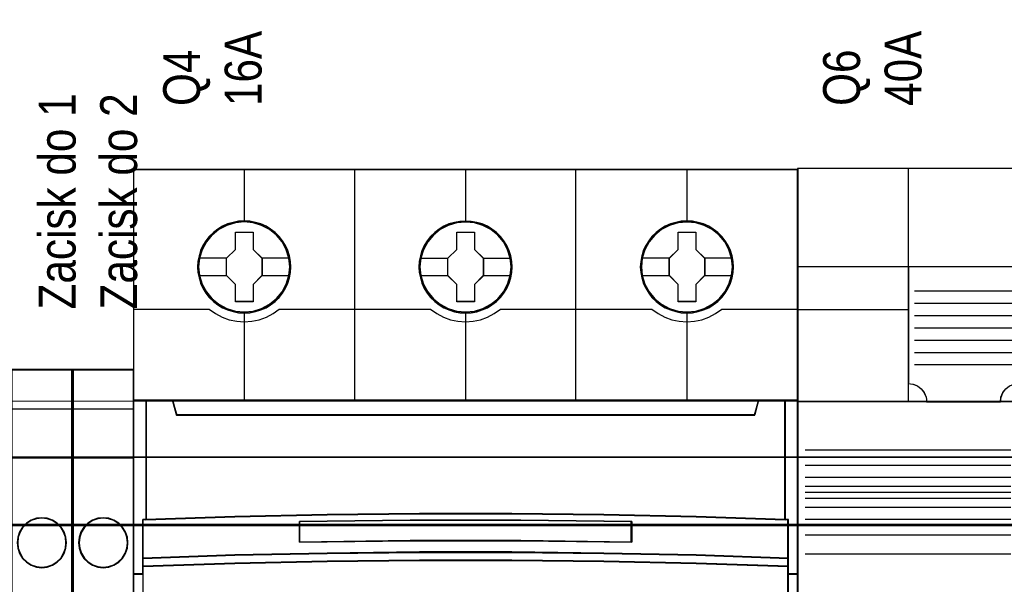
# Model space of a CAD drawing. Header units: millimetres. Extents: x -1290 to 1795, y -4192 to -1311.
# Tile 492 of 656: x 1509 to 1525, y -3653 to -3644. Entities that reach past the tile are written whole.
import ezdxf

# ---------------------------------------------------------------- set-up
doc = ezdxf.new("R2010")
doc.units = ezdxf.units.MM
doc.layers.add('30', color=7, linetype='Continuous')
doc.layers.add('45', color=7, linetype='Continuous')
doc.layers.add('Aparatura', color=7, linetype='Continuous', lineweight=13)
doc.styles.get("Standard").update_dxf_attribs({"font": 'ARIALN.TTF', "width": 0.8})

# ---------------------------------------------------------------- blocks, each defined once
blk = doc.blocks.new('*U201')
at = {"layer": '45', "color": 7}
for points in [[(711.3416, -83.678926), (693.329355, -83.678926), (693.329355, -165.701694), (711.3416, -165.701694), (729.342705, -165.701694), (747.35495, -165.701694), (747.35495, -83.678926), (729.342705, -83.678926), (711.3416, -83.678926)], [(706.125315, -91.600049), (706.10295, -91.147317), (706.030265, -90.700106), (705.873713, -90.269458), (705.694796, -89.855373), (705.459968, -89.463374), (705.180411, -89.115543), (704.850533, -88.795317), (704.481517, -88.519261), (704.112501, -88.276331), (703.681983, -88.094134), (703.251465, -87.967148), (702.79299, -87.884332), (702.340107, -87.856726), (701.881633, -87.884332), (701.439933, -87.967148), (700.992641, -88.094134), (700.578896, -88.276331), (700.187515, -88.519261), (699.829682, -88.795317), (699.494213, -89.115543), (699.225838, -89.463374), (698.985418, -89.855373), (698.784137, -90.269458), (698.666723, -90.700106), (698.577265, -91.147317), (698.543718, -91.600049), (698.577265, -92.04726), (698.666723, -92.483429), (698.784137, -92.919598), (698.985418, -93.333683), (699.225838, -93.720162), (699.494213, -94.084556), (699.829682, -94.404781), (700.187515, -94.680838), (700.578896, -94.912725), (700.992641, -95.094922), (701.439933, -95.23295), (701.881633, -95.321288), (702.340107, -95.343373), (702.79299, -95.321288), (703.251465, -95.23295), (703.681983, -95.094922), (704.112501, -94.912725), (704.481517, -94.680838), (704.850533, -94.404781), (705.180411, -94.084556), (705.459968, -93.720162), (705.694796, -93.333683), (705.873713, -92.919598), (706.030265, -92.483429), (706.10295, -92.04726), (706.125315, -91.600049)], [(706.125315, -91.600049), (706.10295, -91.147317), (706.030265, -90.700106), (705.873713, -90.269458), (705.694796, -89.855373), (705.459968, -89.463374), (705.180411, -89.115543), (704.850533, -88.795317), (704.481517, -88.519261), (704.112501, -88.276331), (703.681983, -88.094134), (703.251465, -87.967148), (702.79299, -87.884332), (702.340107, -87.856726), (701.881633, -87.884332), (701.439933, -87.967148), (700.992641, -88.094134), (700.578896, -88.276331), (700.187515, -88.519261), (699.829682, -88.795317), (699.494213, -89.115543), (699.225838, -89.463374), (698.985418, -89.855373), (698.784137, -90.269458), (698.666723, -90.700106), (698.577265, -91.147317), (698.543718, -91.600049), (698.577265, -92.04726), (698.666723, -92.483429), (698.784137, -92.919598), (698.985418, -93.333683), (699.225838, -93.720162), (699.494213, -94.084556), (699.829682, -94.404781), (700.187515, -94.680838), (700.578896, -94.912725), (700.992641, -95.094922), (701.439933, -95.23295), (701.881633, -95.321288), (702.340107, -95.343373), (702.79299, -95.321288), (703.251465, -95.23295), (703.681983, -95.094922), (704.112501, -94.912725), (704.481517, -94.680838), (704.850533, -94.404781), (705.180411, -94.084556), (705.459968, -93.720162), (705.694796, -93.333683), (705.873713, -92.919598), (706.030265, -92.483429), (706.10295, -92.04726), (706.125315, -91.600049)], [(724.126684, -91.605435), (724.104318, -91.152703), (724.031631, -90.705492), (723.875075, -90.274844), (723.696153, -89.86076), (723.461318, -89.46876), (723.181752, -89.120929), (722.851865, -88.800703), (722.48843, -88.519126), (722.113812, -88.281718), (721.683281, -88.09952), (721.25275, -87.972534), (720.794263, -87.889718), (720.341367, -87.862112), (719.888471, -87.889718), (719.441166, -87.972534), (718.993861, -88.09952), (718.580104, -88.281718), (718.188712, -88.519126), (717.830869, -88.800703), (717.49539, -89.120929), (717.232598, -89.46876), (716.986581, -89.86076), (716.790885, -90.274844), (716.667876, -90.705492), (716.578415, -91.152703), (716.550459, -91.605435), (716.578415, -92.052647), (716.667876, -92.488815), (716.790885, -92.924984), (716.986581, -93.339069), (717.232598, -93.725548), (717.49539, -94.089942), (717.830869, -94.410167), (718.188712, -94.686224), (718.580104, -94.918111), (718.993861, -95.100308), (719.441166, -95.238336), (719.888471, -95.326674), (720.341367, -95.348759), (720.794263, -95.326674), (721.25275, -95.238336), (721.683281, -95.100308), (722.113812, -94.918111), (722.48843, -94.686224), (722.851865, -94.410167), (723.181752, -94.089942), (723.461318, -93.725548), (723.696153, -93.339069), (723.875075, -92.924984), (724.031631, -92.488815), (724.104318, -92.052647), (724.126684, -91.605435)], [(724.126684, -91.605435), (724.104318, -91.152703), (724.031631, -90.705492), (723.875075, -90.274844), (723.696153, -89.86076), (723.461318, -89.46876), (723.181752, -89.120929), (722.851865, -88.800703), (722.48843, -88.519126), (722.113812, -88.281718), (721.683281, -88.09952), (721.25275, -87.972534), (720.794263, -87.889718), (720.341367, -87.862112), (719.888471, -87.889718), (719.441166, -87.972534), (718.993861, -88.09952), (718.580104, -88.281718), (718.188712, -88.519126), (717.830869, -88.800703), (717.49539, -89.120929), (717.232598, -89.46876), (716.986581, -89.86076), (716.790885, -90.274844), (716.667876, -90.705492), (716.578415, -91.152703), (716.550459, -91.605435), (716.578415, -92.052647), (716.667876, -92.488815), (716.790885, -92.924984), (716.986581, -93.339069), (717.232598, -93.725548), (717.49539, -94.089942), (717.830869, -94.410167), (718.188712, -94.686224), (718.580104, -94.918111), (718.993861, -95.100308), (719.441166, -95.238336), (719.888471, -95.326674), (720.341367, -95.348759), (720.794263, -95.326674), (721.25275, -95.238336), (721.683281, -95.100308), (722.113812, -94.918111), (722.48843, -94.686224), (722.851865, -94.410167), (723.181752, -94.089942), (723.461318, -93.725548), (723.696153, -93.339069), (723.875075, -92.924984), (724.031631, -92.488815), (724.104318, -92.052647), (724.126684, -91.605435)], [(724.110568, -91.606333), (724.088298, -91.155446), (724.01592, -90.710058), (723.860029, -90.281166), (723.681869, -89.86877), (723.448033, -89.478368), (723.169656, -89.131955), (722.841173, -88.813035), (722.479284, -88.532606), (722.10626, -88.296165), (721.67756, -88.114711), (721.248861, -87.988243), (720.792324, -87.905763), (720.341355, -87.87827), (719.890385, -87.905763), (719.444984, -87.988243), (718.999582, -88.114711), (718.587585, -88.296165), (718.197859, -88.532606), (717.841537, -88.813035), (717.507486, -89.131955), (717.245812, -89.478368), (717.000841, -89.86877), (716.805978, -90.281166), (716.683492, -90.710058), (716.594412, -91.155446), (716.566574, -91.606333), (716.594412, -92.051721), (716.683492, -92.486112), (716.805978, -92.920503), (717.000841, -93.332899), (717.245812, -93.717802), (717.507486, -94.080711), (717.841537, -94.399631), (718.197859, -94.674562), (718.587585, -94.905504), (718.999582, -95.086958), (719.444984, -95.224424), (719.890385, -95.312401), (720.341355, -95.334396), (720.792324, -95.312401), (721.248861, -95.224424), (721.67756, -95.086958), (722.10626, -94.905504), (722.479284, -94.674562), (722.841173, -94.399631), (723.169656, -94.080711), (723.448033, -93.717802), (723.681869, -93.332899), (723.860029, -92.920503), (724.01592, -92.486112), (724.088298, -92.051721), (724.110568, -91.606333)], [(742.133424, -91.600049), (742.11106, -91.147317), (742.038375, -90.700106), (741.881823, -90.269458), (741.702906, -89.855373), (741.468078, -89.463374), (741.18852, -89.115543), (740.858643, -88.795317), (740.489627, -88.519261), (740.120611, -88.276331), (739.690093, -88.094134), (739.259574, -87.967148), (738.8011, -87.884332), (738.348217, -87.856726), (737.889743, -87.884332), (737.448042, -87.967148), (737.00075, -88.094134), (736.587005, -88.276331), (736.195625, -88.519261), (735.837791, -88.795317), (735.502323, -89.115543), (735.239539, -89.463374), (734.993528, -89.855373), (734.792247, -90.269458), (734.674833, -90.700106), (734.585374, -91.147317), (734.551827, -91.600049), (734.585374, -92.04726), (734.674833, -92.483429), (734.792247, -92.919598), (734.993528, -93.333683), (735.239539, -93.720162), (735.502323, -94.084556), (735.837791, -94.404781), (736.195625, -94.680838), (736.587005, -94.912725), (737.00075, -95.094922), (737.448042, -95.23295), (737.889743, -95.321288), (738.348217, -95.343373), (738.8011, -95.321288), (739.259574, -95.23295), (739.690093, -95.094922), (740.120611, -94.912725), (740.489627, -94.680838), (740.858643, -94.404781), (741.18852, -94.084556), (741.468078, -93.720162), (741.702906, -93.333683), (741.881823, -92.919598), (742.038375, -92.483429), (742.11106, -92.04726), (742.133424, -91.600049)], [(742.133424, -91.600049), (742.11106, -91.147317), (742.038375, -90.700106), (741.881823, -90.269458), (741.702906, -89.855373), (741.468078, -89.463374), (741.18852, -89.115543), (740.858643, -88.795317), (740.489627, -88.519261), (740.120611, -88.276331), (739.690093, -88.094134), (739.259574, -87.967148), (738.8011, -87.884332), (738.348217, -87.856726), (737.889743, -87.884332), (737.448042, -87.967148), (737.00075, -88.094134), (736.587005, -88.276331), (736.195625, -88.519261), (735.837791, -88.795317), (735.502323, -89.115543), (735.239539, -89.463374), (734.993528, -89.855373), (734.792247, -90.269458), (734.674833, -90.700106), (734.585374, -91.147317), (734.551827, -91.600049), (734.585374, -92.04726), (734.674833, -92.483429), (734.792247, -92.919598), (734.993528, -93.333683), (735.239539, -93.720162), (735.502323, -94.084556), (735.837791, -94.404781), (736.195625, -94.680838), (736.587005, -94.912725), (737.00075, -95.094922), (737.448042, -95.23295), (737.889743, -95.321288), (738.348217, -95.343373), (738.8011, -95.321288), (739.259574, -95.23295), (739.690093, -95.094922), (740.120611, -94.912725), (740.489627, -94.680838), (740.858643, -94.404781), (741.18852, -94.084556), (741.468078, -93.720162), (741.702906, -93.333683), (741.881823, -92.919598), (742.038375, -92.483429), (742.11106, -92.04726), (742.133424, -91.600049)], [(742.117309, -91.600049), (742.095039, -91.149271), (742.022663, -90.70399), (741.866777, -90.275201), (741.68862, -89.862904), (741.454791, -89.472597), (741.176422, -89.126267), (740.847946, -88.807424), (740.480499, -88.532559), (740.113052, -88.290678), (739.684364, -88.109268), (739.255676, -87.98283), (738.799151, -87.900371), (738.348193, -87.872884), (737.891668, -87.900371), (737.451845, -87.98283), (737.006455, -88.109268), (736.594469, -88.290678), (736.204752, -88.532559), (735.84844, -88.807424), (735.514398, -89.126267), (735.252731, -89.472597), (735.007766, -89.862904), (734.80734, -90.275201), (734.690426, -90.70399), (734.601347, -91.149271), (734.567943, -91.600049), (734.601347, -92.04533), (734.690426, -92.479616), (734.80734, -92.913902), (735.007766, -93.3262), (735.252731, -93.71101), (735.514398, -94.073831), (735.84844, -94.392674), (736.204752, -94.667539), (736.594469, -94.898426), (737.006455, -95.079836), (737.451845, -95.217269), (737.891668, -95.305225), (738.348193, -95.327214), (738.799151, -95.305225), (739.255676, -95.217269), (739.684364, -95.079836), (740.113052, -94.898426), (740.480499, -94.667539), (740.847946, -94.392674), (741.176422, -94.073831), (741.454791, -93.71101), (741.68862, -93.3262), (741.866777, -92.913902), (742.022663, -92.479616), (742.095039, -92.04533), (742.117309, -91.600049)], [(701.625104, -88.757996), (703.066188, -88.757996), (703.066188, -90.173565), (703.786731, -90.881349), (703.786731, -92.302448), (703.066188, -93.021291), (703.066188, -94.43133), (701.625104, -94.43133), (701.625104, -93.021291), (700.887674, -92.302448), (700.887674, -90.881349), (701.625104, -90.173565), (701.625104, -88.757996)], [(701.625104, -88.757996), (703.066188, -88.757996), (703.066188, -88.757996), (703.066188, -90.173565), (703.066188, -90.173565), (703.786731, -90.881349), (703.786731, -90.881349), (703.786731, -92.302448), (703.786731, -92.302448), (703.066188, -93.021291), (703.066188, -93.021291), (703.066188, -94.43133), (703.066188, -94.43133), (701.625104, -94.43133), (701.625104, -94.43133), (701.625104, -93.021291), (701.625104, -93.021291), (700.887674, -92.302448), (700.887674, -92.302448), (700.887674, -90.881349), (700.887674, -90.881349), (701.625104, -90.173565), (701.625104, -90.173565), (701.625104, -88.757996), (701.625104, -88.757996)], [(701.633476, -88.774154), (703.059429, -88.774154), (703.059429, -90.18166), (703.772405, -90.885412), (703.772405, -92.298416), (703.059429, -93.013165), (703.059429, -94.415172), (701.633476, -94.415172), (701.633476, -93.013165), (700.90379, -92.298416), (700.90379, -90.885412), (701.633476, -90.18166), (701.633476, -88.774154)], [(719.63191, -88.757996), (721.073123, -88.757996), (721.073123, -90.179059), (721.788099, -90.886825), (721.788099, -92.307887), (721.073123, -93.026713), (721.073123, -94.436716), (719.63191, -94.436716), (719.63191, -93.026713), (718.894415, -92.307887), (718.894415, -90.886825), (719.63191, -90.179059), (719.63191, -88.757996)], [(719.63191, -88.757996), (721.073123, -88.757996), (721.073123, -88.757996), (721.073123, -90.179059), (721.073123, -90.179059), (721.788099, -90.886825), (721.788099, -90.886825), (721.788099, -92.307887), (721.788099, -92.307887), (721.073123, -93.026713), (721.073123, -93.026713), (721.073123, -94.436716), (721.073123, -94.436716), (719.63191, -94.436716), (719.63191, -94.436716), (719.63191, -93.026713), (719.63191, -93.026713), (718.894415, -92.307887), (718.894415, -92.307887), (718.894415, -90.886825), (718.894415, -90.886825), (719.63191, -90.179059), (719.63191, -90.179059), (719.63191, -88.757996), (719.63191, -88.757996)], [(719.639811, -88.774154), (721.064971, -88.774154), (721.064971, -90.18713), (721.771984, -90.890869), (721.771984, -92.303844), (721.064971, -93.018579), (721.064971, -94.420558), (719.639811, -94.420558), (719.639811, -93.018579), (718.910531, -92.303844), (718.910531, -90.890869), (719.639811, -90.18713), (719.639811, -88.774154)], [(737.633021, -88.757996), (739.074234, -88.757996), (739.074234, -90.173565), (739.79484, -90.881349), (739.79484, -92.302448), (739.074234, -93.021291), (739.074234, -94.43133), (737.633021, -94.43133), (737.633021, -93.021291), (736.901156, -92.302448), (736.901156, -90.881349), (737.633021, -90.173565), (737.633021, -88.757996)], [(737.633021, -88.757996), (739.074234, -88.757996), (739.074234, -88.757996), (739.074234, -90.173565), (739.074234, -90.173565), (739.79484, -90.881349), (739.79484, -90.881349), (739.79484, -92.302448), (739.79484, -92.302448), (739.074234, -93.021291), (739.074234, -93.021291), (739.074234, -94.43133), (739.074234, -94.43133), (737.633021, -94.43133), (737.633021, -94.43133), (737.633021, -93.021291), (737.633021, -93.021291), (736.901156, -92.302448), (736.901156, -92.302448), (736.901156, -90.881349), (736.901156, -90.881349), (737.633021, -90.173565), (737.633021, -90.173565), (737.633021, -88.757996), (737.633021, -88.757996)], [(737.640985, -88.774154), (739.066145, -88.774154), (739.066145, -90.18166), (739.778724, -90.885412), (739.778724, -92.298416), (739.066145, -93.013165), (739.066145, -94.415172), (737.640985, -94.415172), (737.640985, -93.013165), (736.917271, -92.298416), (736.917271, -90.885412), (737.640985, -90.18166), (737.640985, -88.774154)], [(694.369721, -112.153865), (694.369721, -102.445813), (693.329355, -102.445813), (693.329355, -116.611195), (694.105319, -116.611195), (694.105319, -115.977582), (694.105319, -115.305401), (694.105319, -112.164885), (694.369721, -112.153865)], [(709.084621, -111.772491), (716.587188, -111.689759), (724.095326, -111.689759), (731.597893, -111.772491), (739.100461, -111.93244), (746.346816, -112.164091), (746.346816, -102.445813), (744.17458, -102.445813), (743.857099, -103.637157), (696.825415, -103.637157), (696.507934, -102.445813), (694.335699, -102.445813), (694.335699, -112.164091), (701.576484, -111.93244), (709.084621, -111.772491)], [(696.825248, -103.666657), (743.859057, -103.666657), (744.176552, -102.445813), (738.355812, -102.445813), (729.343412, -102.445813), (720.342152, -102.445813), (711.340893, -102.445813), (702.328493, -102.445813), (696.507753, -102.445813), (696.825248, -103.666657)], [(746.312793, -102.445813), (746.312793, -112.153865), (746.571893, -112.164885), (746.571893, -115.305401), (746.571893, -115.977582), (746.571893, -116.611195), (747.35495, -116.611195), (747.35495, -102.445813), (746.312793, -102.445813)], [(731.59797, -114.904624), (739.100523, -115.059942), (746.597506, -115.309559), (746.597506, -112.147736), (746.346864, -112.136642), (739.100523, -111.903665), (731.59797, -111.742801), (724.095417, -111.659595), (716.587295, -111.659595), (709.084742, -111.742801), (701.576619, -111.903665), (694.335848, -112.136642), (694.079636, -112.147736), (694.079636, -115.309559), (701.576619, -115.059942), (709.084742, -114.904624), (716.587295, -114.821418), (724.095417, -114.821418), (731.59797, -114.904624)], [(733.855266, -112.315574), (733.855266, -113.995357), (724.844136, -113.877772), (715.838579, -113.877772), (706.821876, -113.995357), (706.821876, -112.315574), (715.838579, -112.203588), (724.844136, -112.203588), (733.855266, -112.315574)], [(724.844136, -113.877772), (733.855266, -113.995357), (733.855266, -112.315574), (724.844136, -112.203588), (715.838579, -112.203588), (706.821876, -112.315574), (706.821876, -113.995357), (715.838579, -113.877772), (724.844136, -113.877772)], [(716.587295, -114.792496), (709.084742, -114.877263), (701.576619, -115.035494), (694.079636, -115.289793), (694.079636, -115.979228), (701.576619, -115.73058), (709.084742, -115.561046), (716.587295, -115.481931), (724.095417, -115.481931), (731.59797, -115.561046), (739.100523, -115.73058), (746.597506, -115.979228), (746.597506, -115.289793), (739.100523, -115.035494), (731.59797, -114.877263), (724.095417, -114.792496), (716.587295, -114.792496)], [(715.840938, -119.999037), (724.841774, -119.999037), (729.342191, -119.999037), (733.848179, -119.999037), (742.854584, -119.999037), (746.597506, -119.999037), (746.597506, -116.588039), (746.597506, -115.951246), (739.100523, -115.707603), (731.59797, -115.541483), (724.095417, -115.46396), (716.587295, -115.46396), (709.084742, -115.541483), (701.576619, -115.707603), (694.079636, -115.951246), (694.079636, -116.588039), (694.079636, -119.999037), (697.828128, -119.999037), (706.828963, -119.999037), (711.340521, -119.999037), (715.840938, -119.999037)]]:
    blk.add_lwpolyline(points, close=True, dxfattribs=at)
at = {"layer": '45', "color": 139}
for points in [[(711.3416, -83.678926), (693.329355, -83.678926), (693.329355, -165.701694), (711.3416, -165.701694), (729.342705, -165.701694), (747.35495, -165.701694), (747.35495, -83.678926), (729.342705, -83.678926), (711.3416, -83.678926)], [(711.345776, -83.695084), (693.34368, -83.695084), (693.34368, -165.685536), (711.345776, -165.685536), (729.336738, -165.685536), (747.338834, -165.685536), (747.338834, -83.695084), (729.336738, -83.695084), (711.345776, -83.695084)], [(706.041154, -91.594595), (705.968473, -90.876791), (705.761611, -90.192115), (705.420568, -89.557134), (704.962116, -88.999455), (704.397438, -88.552207), (703.754488, -88.215391), (703.055629, -88.005571), (702.334407, -87.939312), (701.613184, -88.005571), (700.925507, -88.215391), (700.282557, -88.552207), (699.717879, -88.999455), (699.259428, -89.557134), (698.918384, -90.192115), (698.700341, -90.876791), (698.63325, -91.594595), (698.700341, -92.306879), (698.918384, -92.997076), (699.259428, -93.621014), (699.717879, -94.178693), (700.282557, -94.631462), (700.925507, -94.968278), (701.613184, -95.18362), (702.334407, -95.2554), (703.055629, -95.18362), (703.754488, -94.968278), (704.397438, -94.631462), (704.962116, -94.178693), (705.420568, -93.621014), (705.761611, -92.997076), (705.968473, -92.306879), (706.041154, -91.594595)], [(706.046526, -91.594595), (705.973847, -90.876791), (705.766991, -90.192115), (705.420367, -89.562656), (704.956339, -89.004976), (704.402859, -88.552207), (703.759928, -88.220913), (703.061089, -88.005571), (702.339888, -87.939312), (701.618687, -88.005571), (700.919849, -88.220913), (700.282508, -88.552207), (699.723438, -89.004976), (699.253818, -89.562656), (698.912785, -90.192115), (698.705929, -90.876791), (698.63325, -91.594595), (698.705929, -92.306879), (698.912785, -92.997076), (699.253818, -93.626535), (699.723438, -94.184214), (700.282508, -94.636984), (700.919849, -94.9738), (701.618687, -95.18362), (702.339888, -95.2554), (703.061089, -95.18362), (703.759928, -94.9738), (704.402859, -94.636984), (704.956339, -94.184214), (705.420367, -93.626535), (705.766991, -92.997076), (705.973847, -92.306879), (706.046526, -91.594595)], [(724.047895, -91.594595), (723.969625, -90.876791), (723.762769, -90.192115), (723.421736, -89.562656), (722.963298, -89.004976), (722.398637, -88.552207), (721.755706, -88.220913), (721.062458, -88.005571), (720.335666, -87.939312), (719.614465, -88.005571), (718.926808, -88.220913), (718.283877, -88.552207), (717.719216, -89.004976), (717.260778, -89.562656), (716.919745, -90.192115), (716.707298, -90.876791), (716.634619, -91.594595), (716.707298, -92.306879), (716.919745, -92.997076), (717.260778, -93.626535), (717.719216, -94.184214), (718.283877, -94.636984), (718.926808, -94.9738), (719.614465, -95.18362), (720.335666, -95.2554), (721.062458, -95.18362), (721.755706, -94.9738), (722.398637, -94.636984), (722.963298, -94.184214), (723.421736, -93.626535), (723.762769, -92.997076), (723.969625, -92.306879), (724.047895, -91.594595)], [(724.047895, -91.599982), (723.975216, -90.882177), (723.76836, -90.197501), (723.421736, -89.56252), (722.957708, -89.004841), (722.404228, -88.552072), (721.761296, -88.220777), (721.062458, -88.010957), (720.341257, -87.944698), (719.620056, -88.010957), (718.921218, -88.220777), (718.283877, -88.552072), (717.724807, -89.004841), (717.260778, -89.56252), (716.914154, -90.197501), (716.707298, -90.882177), (716.634619, -91.599982), (716.707298, -92.312265), (716.914154, -93.002462), (717.260778, -93.6264), (717.724807, -94.184079), (718.283877, -94.636848), (718.921218, -94.973664), (719.620056, -95.189006), (720.341257, -95.260786), (721.062458, -95.189006), (721.761296, -94.973664), (722.404228, -94.636848), (722.957708, -94.184079), (723.421736, -93.6264), (723.76836, -93.002462), (723.975216, -92.312265), (724.047895, -91.599982)], [(742.049264, -91.599982), (741.976585, -90.882177), (741.769729, -90.197501), (741.428696, -89.56252), (740.959076, -89.004841), (740.405596, -88.552072), (739.762665, -88.220777), (739.063827, -88.010957), (738.342626, -87.944698), (737.621425, -88.010957), (736.922587, -88.220777), (736.285246, -88.552072), (735.726175, -89.004841), (735.262147, -89.56252), (734.915523, -90.197501), (734.708667, -90.882177), (734.635988, -91.599982), (734.708667, -92.312265), (734.915523, -93.002462), (735.262147, -93.6264), (735.726175, -94.184079), (736.285246, -94.636848), (736.922587, -94.973664), (737.621425, -95.189006), (738.342626, -95.260786), (739.063827, -95.189006), (739.762665, -94.973664), (740.405596, -94.636848), (740.959076, -94.184079), (741.428696, -93.6264), (741.769729, -93.002462), (741.976585, -92.312265), (742.049264, -91.599982)], [(742.049264, -91.594595), (741.970992, -90.876791), (741.76413, -90.192115), (741.423086, -89.562656), (740.964635, -89.004976), (740.399957, -88.552207), (739.757007, -88.220913), (739.063739, -88.005571), (738.342516, -87.939312), (737.615703, -88.005571), (736.928026, -88.220913), (736.285076, -88.552207), (735.720398, -89.004976), (735.261946, -89.562656), (734.920903, -90.192115), (734.70845, -90.876791), (734.64136, -91.594595), (734.70845, -92.306879), (734.920903, -92.997076), (735.261946, -93.626535), (735.720398, -94.184214), (736.285076, -94.636984), (736.928026, -94.9738), (737.615703, -95.18362), (738.342516, -95.2554), (739.063739, -95.18362), (739.757007, -94.9738), (740.399957, -94.636984), (740.964635, -94.184214), (741.423086, -93.626535), (741.76413, -92.997076), (741.970992, -92.306879), (742.049264, -91.594595)]]:
    blk.add_lwpolyline(points, close=True, dxfattribs=at)
for points in [[(702.323772, -83.678926), (702.323772, -87.966243)], [(711.330724, -102.478129), (711.330724, -83.678926)], [(720.325141, -83.678926), (720.325141, -87.966243)], [(729.319558, -102.478129), (729.319558, -83.678926)], [(738.32651, -83.678926), (738.32651, -87.966243)], [(693.329355, -95.041752), (699.528573, -95.041752)], [(699.496342, -95.041752), (700.000258, -95.393824), (700.543368, -95.677753), (701.125671, -95.887861), (701.724772, -96.018468), (702.34067, -96.052539), (702.956568, -96.018468), (703.561268, -95.887861), (704.137972, -95.677753), (704.681082, -95.393824), (705.190597, -95.041752)], [(702.323772, -95.233856), (702.323772, -102.478129)], [(705.156575, -95.041752), (717.529942, -95.041752)], [(717.49771, -95.041752), (718.001488, -95.393824), (718.544449, -95.677753), (719.126592, -95.887861), (719.725528, -96.018468), (720.341257, -96.052539), (720.956986, -96.018468), (721.555922, -95.887861), (722.138065, -95.677753), (722.681026, -95.393824), (723.184804, -95.041752)], [(720.325141, -95.233856), (720.325141, -102.478129)], [(723.152572, -95.041752), (735.525939, -95.041752)], [(735.493707, -95.041752), (736.003063, -95.393824), (736.546002, -95.677753), (737.122525, -95.887861), (737.727034, -96.018468), (738.342739, -96.052539), (738.958443, -96.018468), (739.557355, -95.887861), (740.133878, -95.677753), (740.682415, -95.393824), (741.186172, -95.041752)], [(738.32651, -95.233856), (738.32651, -102.478129)], [(741.153941, -95.041752), (747.35495, -95.041752)], [(693.329355, -102.445813), (747.35495, -102.445813)], [(694.335699, -102.445813), (694.335699, -112.164091)], [(696.507753, -102.445813), (696.856929, -103.666657)], [(744.176552, -102.445813), (743.825585, -103.666657)], [(746.312793, -112.164091), (746.312793, -102.445813)], [(696.824697, -103.63434), (743.857817, -103.63434)], [(746.597506, -112.176658), (739.100523, -111.918126), (731.59797, -111.747731), (724.095417, -111.659595), (716.587295, -111.659595), (709.084742, -111.747731), (701.576619, -111.918126), (694.079636, -112.176658)], [(694.079636, -112.142546), (694.079636, -119.999037)], [(733.855266, -112.345422), (724.844136, -112.203588), (715.838579, -112.203588), (706.821876, -112.345422)], [(706.821876, -113.995357), (706.821876, -112.313105)], [(733.823034, -113.995357), (733.823034, -112.313105)], [(746.563484, -119.999037), (746.563484, -112.142546)], [(733.855266, -113.995357), (724.844136, -113.846342), (715.838579, -113.846342), (706.821876, -113.995357)], [(746.597506, -115.309559), (739.100523, -115.045152), (731.59797, -114.880632), (724.095417, -114.792496), (716.587295, -114.792496), (709.084742, -114.880632), (701.576619, -115.045152), (694.079636, -115.309559)], [(746.597506, -115.979228), (739.100523, -115.721594), (731.59797, -115.545935), (724.095417, -115.46396), (716.587295, -115.46396), (709.084742, -115.545935), (701.576619, -115.721594), (694.079636, -115.979228)], [(694.113658, -116.578878), (693.329355, -116.578878)], [(747.35495, -116.578878), (746.563484, -116.578878)]]:
    blk.add_lwpolyline(points, dxfattribs=at)
at = {"layer": '45', "color": 59}
blk.add_lwpolyline([(711.330724, -102.478129), (711.330724, -83.678926)], dxfattribs=at)
for points in [[(706.109199, -91.600049), (706.08693, -91.149271), (706.014554, -90.70399), (705.858667, -90.275201), (705.680511, -89.862904), (705.446681, -89.472597), (705.168312, -89.126267), (704.839837, -88.807424), (704.47239, -88.532559), (704.104943, -88.290678), (703.676255, -88.109268), (703.247566, -87.98283), (702.791041, -87.900371), (702.340084, -87.872884), (701.883559, -87.900371), (701.443736, -87.98283), (700.998345, -88.109268), (700.586359, -88.290678), (700.196643, -88.532559), (699.840331, -88.807424), (699.506288, -89.126267), (699.239054, -89.472597), (698.999656, -89.862904), (698.799231, -90.275201), (698.682316, -90.70399), (698.593238, -91.149271), (698.559834, -91.600049), (698.593238, -92.04533), (698.682316, -92.479616), (698.799231, -92.913902), (698.999656, -93.3262), (699.239054, -93.71101), (699.506288, -94.073831), (699.840331, -94.392674), (700.196643, -94.667539), (700.586359, -94.898426), (700.998345, -95.079836), (701.443736, -95.217269), (701.883559, -95.305225), (702.340084, -95.327214), (702.791041, -95.305225), (703.247566, -95.217269), (703.676255, -95.079836), (704.104943, -94.898426), (704.47239, -94.667539), (704.839837, -94.392674), (705.168312, -94.073831), (705.446681, -93.71101), (705.680511, -93.3262), (705.858667, -92.913902), (706.014554, -92.479616), (706.08693, -92.04533), (706.109199, -91.600049)], [(709.091597, -111.759358), (716.589515, -111.676886), (724.092999, -111.676886), (731.590917, -111.759358), (739.088835, -111.918805), (746.3307, -112.149728), (746.3307, -102.461971), (744.15981, -102.461971), (743.842527, -103.649573), (696.839988, -103.649573), (696.522704, -102.461971), (694.351814, -102.461971), (694.351814, -112.149728), (701.588112, -111.918805), (709.091597, -111.759358)], [(696.825248, -103.666657), (743.859057, -103.666657), (744.176552, -102.445813), (738.355812, -102.445813), (729.343412, -102.445813), (720.342152, -102.445813), (711.340893, -102.445813), (702.328493, -102.445813), (696.507753, -102.445813), (696.825248, -103.666657)], [(731.59797, -114.904624), (739.100523, -115.059942), (746.597506, -115.309559), (746.597506, -112.147736), (746.346864, -112.136642), (739.100523, -111.903665), (731.59797, -111.742801), (724.095417, -111.659595), (716.587295, -111.659595), (709.084742, -111.742801), (701.576619, -111.903665), (694.335848, -112.136642), (694.079636, -112.147736), (694.079636, -115.309559), (701.576619, -115.059942), (709.084742, -114.904624), (716.587295, -114.821418), (724.095417, -114.821418), (731.59797, -114.904624)], [(733.855266, -112.315574), (733.855266, -113.995357), (724.844136, -113.877772), (715.838579, -113.877772), (706.821876, -113.995357), (706.821876, -112.315574), (715.838579, -112.203588), (724.844136, -112.203588), (733.855266, -112.315574)], [(724.844136, -113.877772), (733.855266, -113.995357), (733.855266, -112.315574), (724.844136, -112.203588), (715.838579, -112.203588), (706.821876, -112.315574), (706.821876, -113.995357), (715.838579, -113.877772), (724.844136, -113.877772)], [(724.839361, -113.863734), (733.840941, -113.979198), (733.840941, -112.329712), (724.839361, -112.219747), (715.843348, -112.219747), (706.836201, -112.329712), (706.836201, -113.979198), (715.843348, -113.863734), (724.839361, -113.863734)], [(716.587295, -114.792496), (709.084742, -114.877263), (701.576619, -115.035494), (694.079636, -115.289793), (694.079636, -115.979228), (701.576619, -115.73058), (709.084742, -115.561046), (716.587295, -115.481931), (724.095417, -115.481931), (731.59797, -115.561046), (739.100523, -115.73058), (746.597506, -115.979228), (746.597506, -115.289793), (739.100523, -115.035494), (731.59797, -114.877263), (724.095417, -114.792496), (716.587295, -114.792496)], [(716.589597, -114.808654), (709.091649, -114.891241), (701.588134, -115.045402), (694.095752, -115.293162), (694.095752, -115.964865), (701.588134, -115.722612), (709.091649, -115.557439), (716.589597, -115.480358), (724.093112, -115.480358), (731.59106, -115.557439), (739.089008, -115.722612), (746.58139, -115.964865), (746.58139, -115.293162), (739.089008, -115.045402), (731.59106, -114.891241), (724.093112, -114.808654), (716.589597, -114.808654)], [(715.840938, -119.999037), (724.841774, -119.999037), (729.342191, -119.999037), (733.848179, -119.999037), (742.854584, -119.999037), (746.597506, -119.999037), (746.597506, -116.588039), (746.597506, -115.951246), (739.100523, -115.707603), (731.59797, -115.541483), (724.095417, -115.46396), (716.587295, -115.46396), (709.084742, -115.541483), (701.576619, -115.707603), (694.079636, -115.951246), (694.079636, -116.588039), (694.079636, -119.999037), (697.828128, -119.999037), (706.828963, -119.999037), (711.340521, -119.999037), (715.840938, -119.999037)], [(715.843699, -119.982879), (724.83901, -119.982879), (729.336666, -119.982879), (733.839888, -119.982879), (742.840766, -119.982879), (746.58139, -119.982879), (746.58139, -116.594837), (746.58139, -115.962329), (739.089008, -115.720326), (731.59106, -115.555324), (724.093112, -115.478323), (716.589597, -115.478323), (709.091649, -115.555324), (701.588134, -115.720326), (694.095752, -115.962329), (694.095752, -116.594837), (694.095752, -119.982879), (697.841943, -119.982879), (706.837254, -119.982879), (711.346043, -119.982879), (715.843699, -119.982879)]]:
    blk.add_lwpolyline(points, close=True, dxfattribs=at)
at = {"layer": '45', "color": 7}
for points in [[(698.617134, -90.869338), (700.919906, -90.869338)], [(703.754499, -90.869338), (706.051898, -90.869338)], [(716.623875, -90.874724), (718.926646, -90.874724)], [(721.755868, -90.874724), (724.053267, -90.874724)], [(734.625244, -90.869338), (736.933387, -90.869338)], [(739.762609, -90.869338), (742.060008, -90.869338)], [(698.617134, -92.282286), (700.919906, -92.282286)], [(703.754499, -92.282286), (706.051898, -92.282286)], [(716.623875, -92.287672), (718.926646, -92.287672)], [(721.755868, -92.287672), (724.053267, -92.287672)], [(734.625244, -92.282286), (736.933387, -92.282286)], [(739.762609, -92.282286), (742.060008, -92.282286)]]:
    blk.add_lwpolyline(points, dxfattribs=at)
at = {"layer": '45', "color": 140}
for points in [[(694.369721, -112.153865), (694.369721, -102.445813), (693.329355, -102.445813), (693.329355, -116.611195), (694.105319, -116.611195), (694.105319, -115.977582), (694.105319, -115.305401), (694.105319, -112.164885), (694.369721, -112.153865)], [(694.353605, -112.149106), (694.353605, -102.461971), (693.34368, -102.461971), (693.34368, -116.596832), (694.096939, -116.596832), (694.096939, -115.964584), (694.096939, -115.293852), (694.096939, -112.160102), (694.353605, -112.149106)], [(709.084621, -111.772491), (716.587188, -111.689759), (724.095326, -111.689759), (731.597893, -111.772491), (739.100461, -111.93244), (746.346816, -112.164091), (746.346816, -102.445813), (744.17458, -102.445813), (743.857099, -103.637157), (696.825415, -103.637157), (696.507934, -102.445813), (694.335699, -102.445813), (694.335699, -112.164091), (701.576484, -111.93244), (709.084621, -111.772491)], [(696.83937, -103.650498), (743.843144, -103.650498), (744.160436, -102.461971), (738.343413, -102.461971), (729.336769, -102.461971), (720.341257, -102.461971), (711.345746, -102.461971), (702.339101, -102.461971), (696.522078, -102.461971), (696.83937, -103.650498)], [(746.312793, -102.445813), (746.312793, -112.153865), (746.571893, -112.164885), (746.571893, -115.305401), (746.571893, -115.977582), (746.571893, -116.611195), (747.35495, -116.611195), (747.35495, -102.445813), (746.312793, -102.445813)], [(746.328909, -102.461971), (746.328909, -112.149106), (746.579995, -112.160102), (746.579995, -115.293852), (746.579995, -115.964584), (746.579995, -116.596832), (747.338834, -116.596832), (747.338834, -102.461971), (746.328909, -102.461971)]]:
    blk.add_lwpolyline(points, close=True, dxfattribs=at)
blk = doc.blocks.new('*U203')
at = {"layer": '30', "color": 7}
for points in [[(117.203183, -257.081874), (764.797637, -257.081874), (117.203183, -257.081874)], [(764.797637, -257.081874), (117.203183, -257.081874), (117.203183, -259.617925), (117.203183, -261.114612), (117.203183, -262.652872), (764.797637, -262.652872), (764.797637, -261.114612), (764.797637, -259.617925), (764.797637, -257.081874)], [(117.203183, -262.566695), (764.797637, -262.566695), (117.203183, -262.566695)], [(764.797637, -262.566695), (117.203183, -262.566695), (117.203183, -264.08627), (117.203183, -285.154976), (117.203183, -286.633482), (764.797637, -286.633482), (764.797637, -285.154976), (764.797637, -264.08627), (764.797637, -262.566695)]]:
    blk.add_lwpolyline(points, close=True, dxfattribs=at)
at = {"layer": '30', "color": 59}
blk.add_lwpolyline([(764.754661, -257.124962), (117.246158, -257.124962), (117.246158, -259.621784), (117.246158, -261.095318), (117.246158, -262.609784), (764.754661, -262.609784), (764.754661, -261.095318), (764.754661, -259.621784), (764.754661, -257.124962)], close=True, dxfattribs=at)
blk = doc.blocks.new('*U205')
at = {"layer": '45', "color": 7}
for points in [[(135.668329, -233.600374), (126.674716, -233.600374), (126.674716, -233.600374), (117.675913, -233.600374), (117.675913, -233.600374), (117.675913, -316.556729), (117.675913, -316.556729), (126.674716, -316.556729), (126.674716, -316.556729), (135.668329, -316.556729), (135.668329, -316.556729), (135.668329, -233.600374), (135.668329, -233.600374)], [(135.664748, -233.603965), (126.674715, -233.603965), (117.679495, -233.603965), (117.679495, -316.553139), (126.674715, -316.553139), (135.664748, -316.553139), (135.664748, -233.603965)], [(135.668864, -241.590337), (126.66854, -241.590337), (126.68412, -241.5592), (126.68412, -251.035056), (126.66854, -251.097329), (127.058052, -251.138844), (127.416403, -251.294526), (127.728012, -251.528049), (127.972107, -251.839414), (128.117525, -252.207862), (128.174653, -252.597067), (128.169459, -252.586688), (134.167945, -252.586688), (134.173138, -252.597067), (134.219879, -252.207862), (134.375684, -251.839414), (134.609392, -251.528049), (134.921001, -251.294526), (135.289739, -251.138844), (135.668864, -251.097329), (135.684445, -251.035056), (135.684445, -241.5592), (135.668864, -241.590337)], [(135.663511, -241.593907), (126.673912, -241.593907), (126.689474, -241.562791), (126.689474, -251.032481), (126.673912, -251.094714), (127.06296, -251.136202), (127.420884, -251.291783), (127.732122, -251.525154), (127.975925, -251.836316), (128.12117, -252.204524), (128.17823, -252.593476), (128.173043, -252.583104), (134.16438, -252.583104), (134.169567, -252.593476), (134.216253, -252.204524), (134.371872, -251.836316), (134.605301, -251.525154), (134.916539, -251.291783), (135.284838, -251.136202), (135.663511, -251.094714), (135.679073, -251.032481), (135.679073, -241.562791), (135.663511, -241.593907)]]:
    blk.add_lwpolyline(points, close=True, dxfattribs=at)
for points in [[(126.66854, -233.600374), (126.66854, -252.597067)], [(126.679284, -241.589721), (117.675913, -241.589721)], [(135.175901, -243.591547), (127.171711, -243.591547)], [(135.175901, -244.591561), (127.171711, -244.591561)], [(126.679284, -245.085285), (117.675913, -245.085285)], [(135.175901, -245.5826), (127.171711, -245.5826)], [(135.175901, -246.582615), (127.171711, -246.582615)], [(135.175901, -247.584425), (127.171711, -247.584425)], [(135.175901, -248.58444), (127.171711, -248.58444)], [(135.175901, -249.584455), (127.171711, -249.584455)], [(126.679284, -252.586295), (117.675913, -252.586295)], [(135.668329, -252.586295), (126.66854, -252.586295)]]:
    blk.add_lwpolyline(points, dxfattribs=at)
at = {"layer": '45', "color": 253}
for points in [[(135.014743, -256.507359), (118.27757, -256.507359)], [(135.014743, -257.765905), (118.27757, -257.765905)], [(135.014743, -258.751557), (118.27757, -258.751557)], [(135.014743, -259.476882), (118.27757, -259.476882)], [(135.014743, -259.96522), (118.27757, -259.96522)], [(135.014743, -260.451762), (118.27757, -260.451762)], [(135.014743, -261.178883), (118.27757, -261.178883)], [(135.014743, -262.153763), (118.27757, -262.153763)], [(135.014743, -263.428467), (118.27757, -263.428467)], [(135.014743, -264.983248), (118.27757, -264.983248)]]:
    blk.add_lwpolyline(points, dxfattribs=at)
blk = doc.blocks.new('*U251')
at = {"layer": '45', "color": 7}
for points in [[(435.005325, -698.804806), (435.005325, -750.882783)], [(435.005325, -701.989773), (439.999438, -701.989773)], [(435.005325, -705.968288), (439.999438, -705.968288)], [(435.005325, -720.315002), (439.999438, -720.315002)], [(435.005325, -729.279229), (439.999438, -729.279229)], [(435.005325, -743.613374), (439.999438, -743.613374)], [(435.005325, -747.602662), (439.999438, -747.602662)]]:
    blk.add_lwpolyline(points, dxfattribs=at)
for points in [[(435.005325, -750.882783), (439.999438, -750.882783), (439.999438, -750.882783), (439.999438, -698.804806), (439.999438, -698.804806), (435.005325, -698.804806), (435.005325, -750.882783)], [(435.050091, -750.837899), (439.954672, -750.837899), (439.954672, -698.84969), (435.050091, -698.84969), (435.050091, -750.837899)], [(439.512382, -712.888499), (439.466385, -712.438859), (439.318536, -712.009202), (439.078692, -711.616183), (438.756709, -711.293108), (438.369016, -711.049969), (437.948467, -710.900089), (437.50492, -710.85346), (437.058087, -710.900089), (436.624396, -711.049969), (436.249845, -711.293108), (435.927863, -711.616183), (435.688018, -712.009202), (435.540169, -712.438859), (435.494172, -712.888499), (435.540169, -713.34147), (435.688018, -713.767796), (435.927863, -714.160815), (436.249845, -714.48389), (436.624396, -714.727029), (437.058087, -714.88024), (437.50492, -714.923539), (437.948467, -714.88024), (438.369016, -714.727029), (438.756709, -714.48389), (439.078692, -714.160815), (439.318536, -713.767796), (439.466385, -713.34147), (439.512382, -712.888499)], [(439.465826, -712.888499), (439.420874, -712.448776), (439.276385, -712.028596), (439.041991, -711.644245), (438.727327, -711.328296), (438.348445, -711.090519), (437.937454, -710.943945), (437.503987, -710.898344), (437.06731, -710.943945), (436.643475, -711.090519), (436.277437, -711.328296), (435.962772, -711.644245), (435.728379, -712.028596), (435.58389, -712.448776), (435.538938, -712.888499), (435.58389, -713.33148), (435.728379, -713.748403), (435.962772, -714.132754), (436.277437, -714.448703), (436.643475, -714.686479), (437.06731, -714.836311), (437.503987, -714.878655), (437.937454, -714.836311), (438.348445, -714.686479), (438.727327, -714.448703), (439.041991, -714.132754), (439.276385, -713.748403), (439.420874, -713.33148), (439.465826, -712.888499)], [(439.512382, -736.798571), (439.466385, -736.33549), (439.318536, -735.905724), (439.078692, -735.525931), (438.756709, -735.202774), (438.369016, -734.959573), (437.948467, -734.806323), (437.50492, -734.749687), (437.058087, -734.806323), (436.624396, -734.959573), (436.249845, -735.202774), (435.927863, -735.525931), (435.688018, -735.905724), (435.540169, -736.33549), (435.494172, -736.798571), (435.540169, -737.248326), (435.688018, -737.678092), (435.927863, -738.057885), (436.249845, -738.384374), (436.624396, -738.627575), (437.058087, -738.777493), (437.50492, -738.834129), (437.948467, -738.777493), (438.369016, -738.627575), (438.756709, -738.384374), (439.078692, -738.057885), (439.318536, -737.678092), (439.466385, -737.248326), (439.512382, -736.798571)], [(439.465826, -736.798419), (439.420874, -736.345923), (439.276385, -735.92598), (439.041991, -735.554868), (438.727327, -735.239097), (438.348445, -735.001455), (437.937454, -734.851708), (437.503987, -734.796367), (437.06731, -734.851708), (436.643475, -735.001455), (436.277437, -735.239097), (435.962772, -735.554868), (435.728379, -735.92598), (435.58389, -736.345923), (435.538938, -736.798419), (435.58389, -737.237894), (435.728379, -737.657836), (435.962772, -738.028949), (436.277437, -738.347975), (436.643475, -738.585617), (437.06731, -738.732108), (437.503987, -738.78745), (437.937454, -738.732108), (438.348445, -738.585617), (438.727327, -738.347975), (439.041991, -738.028949), (439.276385, -737.657836), (439.420874, -737.237894), (439.465826, -736.798419)]]:
    blk.add_lwpolyline(points, close=True, dxfattribs=at)
blk = doc.blocks.new('*U252')
at = {"layer": '45', "color": 7}
for points in [[(440.00302, -698.804806), (440.00302, -750.882783)], [(440.00302, -701.989773), (444.997133, -701.989773)], [(440.00302, -705.968288), (444.997133, -705.968288)], [(440.00302, -720.315002), (444.997133, -720.315002)], [(440.00302, -729.279229), (444.997133, -729.279229)], [(440.00302, -743.613374), (444.997133, -743.613374)], [(440.00302, -747.602662), (444.997133, -747.602662)]]:
    blk.add_lwpolyline(points, dxfattribs=at)
for points in [[(440.00302, -750.882783), (444.997133, -750.882783), (444.997133, -750.882783), (444.997133, -698.804806), (444.997133, -698.804806), (440.00302, -698.804806), (440.00302, -750.882783)], [(440.047786, -750.837899), (444.952366, -750.837899), (444.952366, -698.84969), (440.047786, -698.84969), (440.047786, -750.837899)], [(444.508286, -712.888499), (444.462289, -712.438859), (444.314439, -712.009202), (444.074595, -711.616183), (443.752613, -711.293108), (443.364919, -711.049969), (442.944371, -710.900089), (442.500823, -710.85346), (442.053991, -710.900089), (441.6203, -711.049969), (441.245749, -711.293108), (440.923766, -711.616183), (440.683922, -712.009202), (440.536073, -712.438859), (440.490075, -712.888499), (440.536073, -713.34147), (440.683922, -713.767796), (440.923766, -714.160815), (441.245749, -714.48389), (441.6203, -714.727029), (442.053991, -714.88024), (442.500823, -714.923539), (442.944371, -714.88024), (443.364919, -714.727029), (443.752613, -714.48389), (444.074595, -714.160815), (444.314439, -713.767796), (444.462289, -713.34147), (444.508286, -712.888499)], [(444.46352, -712.888499), (444.418568, -712.448776), (444.274079, -712.028596), (444.039686, -711.644245), (443.725021, -711.328296), (443.346139, -711.090519), (442.935148, -710.943945), (442.501681, -710.898344), (442.065004, -710.943945), (441.64117, -711.090519), (441.275131, -711.328296), (440.960466, -711.644245), (440.726073, -712.028596), (440.581584, -712.448776), (440.536632, -712.888499), (440.581584, -713.33148), (440.726073, -713.748403), (440.960466, -714.132754), (441.275131, -714.448703), (441.64117, -714.686479), (442.065004, -714.836311), (442.501681, -714.878655), (442.935148, -714.836311), (443.346139, -714.686479), (443.725021, -714.448703), (444.039686, -714.132754), (444.274079, -713.748403), (444.418568, -713.33148), (444.46352, -712.888499)], [(444.508286, -736.798571), (444.462289, -736.33549), (444.314439, -735.905724), (444.074595, -735.525931), (443.752613, -735.202774), (443.364919, -734.959573), (442.944371, -734.806323), (442.500823, -734.749687), (442.053991, -734.806323), (441.6203, -734.959573), (441.245749, -735.202774), (440.923766, -735.525931), (440.683922, -735.905724), (440.536073, -736.33549), (440.490075, -736.798571), (440.536073, -737.248326), (440.683922, -737.678092), (440.923766, -738.057885), (441.245749, -738.384374), (441.6203, -738.627575), (442.053991, -738.777493), (442.500823, -738.834129), (442.944371, -738.777493), (443.364919, -738.627575), (443.752613, -738.384374), (444.074595, -738.057885), (444.314439, -737.678092), (444.462289, -737.248326), (444.508286, -736.798571)], [(444.46352, -736.798419), (444.418568, -736.345923), (444.274079, -735.92598), (444.039686, -735.554868), (443.725021, -735.239097), (443.346139, -735.001455), (442.935148, -734.851708), (442.501681, -734.796367), (442.065004, -734.851708), (441.64117, -735.001455), (441.275131, -735.239097), (440.960466, -735.554868), (440.726073, -735.92598), (440.581584, -736.345923), (440.536632, -736.798419), (440.581584, -737.237894), (440.726073, -737.657836), (440.960466, -738.028949), (441.275131, -738.347975), (441.64117, -738.585617), (442.065004, -738.732108), (442.501681, -738.78745), (442.935148, -738.732108), (443.346139, -738.585617), (443.725021, -738.347975), (444.039686, -738.028949), (444.274079, -737.657836), (444.418568, -737.237894), (444.46352, -736.798419)]]:
    blk.add_lwpolyline(points, close=True, dxfattribs=at)

msp = doc.modelspace()

# ---------------------------------------------------------------- linework, layer by layer
at = {"layer": 'Aparatura', "color": 7, "lineweight": 13}
msp.add_lwpolyline([(1412.53, -3659.392), (1412.53, -3650.418), (1542.039, -3650.418), (1542.039, -3659.392)], dxfattribs=at)
msp.add_lwpolyline([(1542.039, -3659.392), (1412.53, -3659.392), (1412.53, -3650.418), (1542.039, -3650.418), (1542.039, -3659.392)], close=True, dxfattribs=at)

# ---------------------------------------------------------------- block references
ref = msp.add_blockref('*U201', (1372.475, -3629.912), dxfattribs=dict(at, xscale=0.2, yscale=0.2, zscale=0.2))
ref.add_attrib('Oznaczenie', 'Q4', (1512.225, -3645.612), dxfattribs={"layer": '0', "height": 0.6, "rotation": 90, "flags": 2})
ref.add_attrib('Pr¹d znamionowy', '16A', (1513.225, -3645.612), dxfattribs={"layer": '0', "height": 0.6, "rotation": 90, "flags": 2})
ref = msp.add_blockref('*U205', (1498.41, -3599.91), dxfattribs=dict(at, xscale=0.2, yscale=0.2, zscale=0.2))
ref.add_attrib('Oznaczenie', 'Q6', (1522.96, -3645.61), dxfattribs={"layer": '0', "height": 0.6, "rotation": 90, "flags": 2})
ref.add_attrib('Pr¹d znamionowy', '40A', (1523.96, -3645.61), dxfattribs={"layer": '0', "height": 0.6, "rotation": 90, "flags": 2})
ref = msp.add_blockref('*U251', (1422.15, -3510.142), dxfattribs=dict(at, xscale=0.2, yscale=0.2, zscale=0.2))
ref.add_attrib('Oznaczenie', 'Zacisk do 1', (1510.2, -3648.922), dxfattribs={"layer": '0', "height": 0.6, "rotation": 90, "flags": 2})
ref = msp.add_blockref('*U252', (1422.15, -3510.142), dxfattribs=dict(at, xscale=0.2, yscale=0.2, zscale=0.2))
ref.add_attrib('Oznaczenie', 'Zacisk do 2', (1511.2, -3648.922), dxfattribs={"layer": '0', "height": 0.6, "rotation": 90, "flags": 2})
at = {"layer": 'Aparatura', "color": 7, "lineweight": 13, "xscale": 0.2, "yscale": 0.2, "zscale": 0.2}
msp.add_blockref('*U203', (1388.984, -3599.91), dxfattribs=at)

doc.saveas('drawing.dxf')
